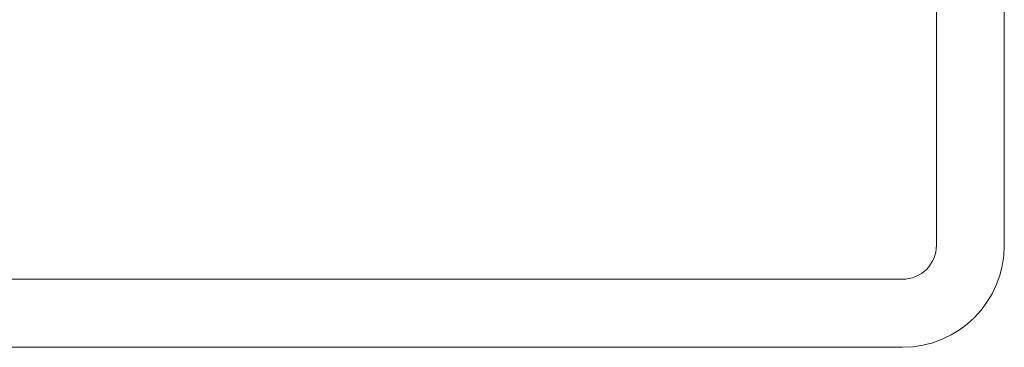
# Model space of a CAD drawing. Header units: metres. Extents: x -3.6 to 84.5, y -11 to 16.8.
# Tile 428 of 656: x 58.35298 to 58.38199, y -0.181 to -0.17136. Entities that reach past the tile are written whole.
import ezdxf

# ---------------------------------------------------------------- set-up
doc = ezdxf.new("R2010")
doc.units = ezdxf.units.M
doc.header["$MEASUREMENT"] = 0
doc.layers.add('301 - Elemente.Linie', color=7, linetype='Continuous')

msp = doc.modelspace()

# ---------------------------------------------------------------- linework, layer by layer
at = {"layer": '301 - Elemente.Linie', "color": 7, "linetype": 'Continuous', "lineweight": 5}
for p, q in [((58.379989, -0.178), (58.379989, -0.032)), ((58.379989, -0.032), (58.379989, -0.178)), ((58.381989, -0.032), (58.381989, -0.178)), ((58.336989, -0.179), (58.378989, -0.179)), ((58.378989, -0.179), (58.349989, -0.179)), ((58.378989, -0.181), (58.336989, -0.181))]:
    msp.add_line(p, q, dxfattribs=at)
for radius in [0.001, 0.003, 0.001]:
    msp.add_arc((58.378989, -0.178), radius, 270, 0, dxfattribs=at)

doc.saveas('drawing.dxf')
